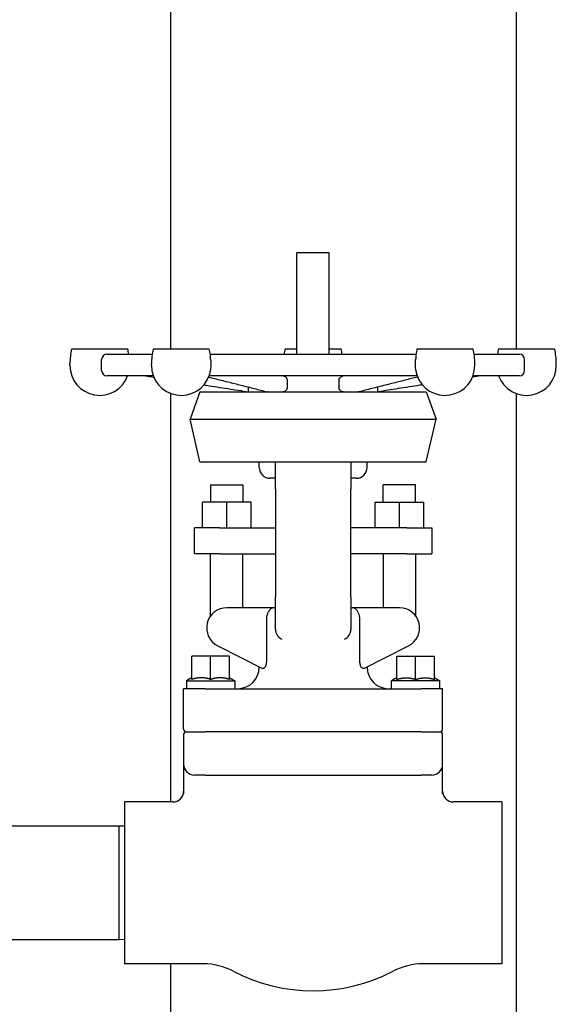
# Model space of a CAD drawing. Header units: inches. Extents: x 36 to 1719, y -84 to 1122.
# Tile 426 of 558: x 1464.66 to 1470.88, y 376.58 to 387.99. Entities that reach past the tile are written whole.
import ezdxf

# ---------------------------------------------------------------- set-up
doc = ezdxf.new("R2010")
doc.units = ezdxf.units.IN
doc.header["$LTSCALE"] = 48
doc.header["$MEASUREMENT"] = 0
doc.layers.add('Visible (ANSI)', color=7, linetype='Continuous', lineweight=30)

msp = doc.modelspace()

# ---------------------------------------------------------------- linework, layer by layer
at = {"layer": 'Visible (ANSI)'}
for p, q in [((1466.41162, 384.17139), (1466.41162, 392.33014)), ((1470.41162, 392.33014), (1470.41162, 384.17139)), ((1467.87162, 384.11139), (1467.87162, 385.28639)), ((1468.24662, 385.28639), (1467.87162, 385.28639)), ((1468.24662, 384.11139), (1468.24662, 385.28639)), ((1465.91137, 384.17139), (1465.26137, 384.17139)), ((1466.85588, 384.17139), (1466.20588, 384.17139)), ((1467.87162, 384.17139), (1467.73412, 384.17139)), ((1468.38412, 384.17139), (1468.24662, 384.17139)), ((1469.91236, 384.17139), (1469.26236, 384.17139)), ((1470.85687, 384.17139), (1470.20687, 384.17139)), ((1465.60912, 383.92139), (1465.60912, 384.05139)), ((1465.66912, 384.11139), (1466.19442, 384.11139)), ((1466.86733, 384.11139), (1469.25091, 384.11139)), ((1469.92382, 384.11139), (1470.44912, 384.11139)), ((1470.50912, 383.92139), (1470.50912, 384.05139)), ((1465.2417, 383.97908), (1465.2417, 384.00053)), ((1466.1862, 383.97908), (1466.1862, 384.00053)), ((1466.87318, 384.00053), (1466.87318, 383.97908)), ((1469.24506, 383.97908), (1469.24506, 384.00053)), ((1469.93203, 383.97908), (1469.93203, 384.00053)), ((1470.87654, 383.97908), (1470.87654, 384.00053)), ((1466.20692, 383.86139), (1465.66912, 383.86139)), ((1469.2634, 383.86139), (1466.85484, 383.86139)), ((1470.44912, 383.86139), (1469.91132, 383.86139)), ((1467.30912, 383.67389), (1467.30912, 383.73053)), ((1467.76022, 383.79811), (1467.76022, 383.73296)), ((1468.35802, 383.79811), (1468.35802, 383.73296)), ((1468.80912, 383.67389), (1468.80912, 383.73053)), ((1466.41162, 378.92389), (1466.41162, 383.6557)), ((1466.74804, 383.67389), (1466.63485, 383.36032)), ((1466.74804, 383.67389), (1469.3702, 383.67389)), ((1469.3702, 383.67389), (1469.48339, 383.36032)), ((1470.41162, 383.65606), (1470.41162, 265.26774)), ((1466.74804, 382.86564), (1466.63485, 383.36032)), ((1466.63485, 383.36032), (1469.48339, 383.36032)), ((1469.3702, 382.86564), (1469.48339, 383.36032)), ((1466.74804, 382.86564), (1469.3702, 382.86564)), ((1467.43412, 382.79889), (1467.43412, 382.86564)), ((1467.62162, 382.54889), (1467.62162, 382.86564)), ((1468.49662, 382.86564), (1468.49662, 382.54889)), ((1468.68412, 382.79889), (1468.68412, 382.86564)), ((1466.87162, 382.59889), (1466.87162, 382.39889)), ((1466.87162, 382.59889), (1467.24662, 382.59889)), ((1467.24662, 382.59889), (1467.24662, 382.39889)), ((1467.62162, 382.67389), (1467.55912, 382.67389)), ((1468.55912, 382.67389), (1468.49662, 382.67389)), ((1468.87162, 382.39889), (1468.87162, 382.59889)), ((1469.24662, 382.59889), (1468.87162, 382.59889)), ((1469.24662, 382.39889), (1469.24662, 382.59889)), ((1467.62162, 382.54889), (1467.62162, 381.29889)), ((1468.49662, 381.29889), (1468.49662, 382.54889)), ((1466.77787, 382.09889), (1466.77787, 382.39889)), ((1467.05912, 382.39889), (1466.77787, 382.39889)), ((1467.05912, 382.09889), (1467.05912, 382.39889)), ((1467.34037, 382.39889), (1467.05912, 382.39889)), ((1467.34037, 382.09889), (1467.34037, 382.39889)), ((1468.77787, 382.09889), (1468.77787, 382.39889)), ((1468.77787, 382.39889), (1469.05912, 382.39889)), ((1469.05912, 382.39889), (1469.34037, 382.39889)), ((1469.05912, 382.09889), (1469.05912, 382.39889)), ((1469.34037, 382.09889), (1469.34037, 382.39889)), ((1466.68412, 381.79889), (1466.68412, 382.09889)), ((1466.97474, 382.09889), (1466.68412, 382.09889)), ((1466.97474, 382.09889), (1467.62162, 382.09889)), ((1469.14349, 382.09889), (1468.49662, 382.09889)), ((1469.14349, 382.09889), (1469.43412, 382.09889)), ((1469.43412, 382.09889), (1469.43412, 381.79889)), ((1466.97474, 381.79889), (1466.68412, 381.79889)), ((1466.87162, 381.07945), (1466.87162, 381.79889)), ((1466.97474, 381.79889), (1467.62162, 381.79889)), ((1467.24662, 381.17389), (1467.24662, 381.79889)), ((1469.14349, 381.79889), (1468.49662, 381.79889)), ((1468.87162, 381.79889), (1468.87162, 381.17389)), ((1469.14349, 381.79889), (1469.43412, 381.79889)), ((1469.24662, 381.79889), (1469.24662, 381.07945)), ((1467.62162, 380.92389), (1467.62162, 381.29889)), ((1468.49662, 381.29889), (1468.49662, 380.92389)), ((1467.60652, 381.17389), (1467.05912, 381.17389)), ((1467.60652, 381.17389), (1467.62162, 381.17389)), ((1468.49662, 381.17389), (1468.51172, 381.17389)), ((1469.05912, 381.17389), (1468.51172, 381.17389)), ((1467.51785, 381.04889), (1467.51785, 380.5591)), ((1468.60039, 380.5591), (1468.60039, 381.04889)), ((1466.95381, 380.7323), (1467.47084, 380.47082)), ((1468.6474, 380.47082), (1469.16443, 380.7323)), ((1466.65287, 380.3433), (1466.65287, 380.61139)), ((1466.87162, 380.61139), (1466.65287, 380.61139)), ((1466.87162, 380.3433), (1466.87162, 380.61139)), ((1467.09037, 380.61139), (1466.87162, 380.61139)), ((1467.09037, 380.3433), (1467.09037, 380.61139)), ((1469.02787, 380.61139), (1469.24662, 380.61139)), ((1469.02787, 380.3433), (1469.02787, 380.61139)), ((1469.24662, 380.61139), (1469.46537, 380.61139)), ((1469.24662, 380.3433), (1469.24662, 380.61139)), ((1469.46537, 380.3433), (1469.46537, 380.61139)), ((1467.43412, 380.48639), (1467.43412, 380.48939)), ((1468.68412, 380.48639), (1468.68412, 380.48939)), ((1466.65037, 380.36139), (1466.59037, 380.32675)), ((1466.59037, 380.32675), (1466.59037, 380.23639)), ((1466.59037, 380.32675), (1467.15287, 380.32675)), ((1466.65287, 380.36139), (1466.65037, 380.36139)), ((1466.79097, 380.36139), (1466.73352, 380.36139)), ((1467.00972, 380.36139), (1466.95227, 380.36139)), ((1467.09287, 380.36139), (1467.09037, 380.36139)), ((1467.09287, 380.36139), (1467.15287, 380.32675)), ((1467.15287, 380.32675), (1467.15287, 380.23639)), ((1469.02537, 380.36139), (1468.96537, 380.32675)), ((1469.52787, 380.32675), (1468.96537, 380.32675)), ((1468.96537, 380.23639), (1468.96537, 380.32675)), ((1469.02537, 380.36139), (1469.02787, 380.36139)), ((1469.10852, 380.36139), (1469.16597, 380.36139)), ((1469.32727, 380.36139), (1469.38472, 380.36139)), ((1469.46537, 380.36139), (1469.46787, 380.36139)), ((1469.46787, 380.36139), (1469.52787, 380.32675)), ((1469.52787, 380.23639), (1469.52787, 380.32675)), ((1466.55912, 379.76764), (1466.55912, 380.23639)), ((1466.80912, 380.23639), (1466.55912, 380.23639)), ((1466.80912, 380.23639), (1469.30912, 380.23639)), ((1469.55912, 380.23639), (1469.30912, 380.23639)), ((1469.55912, 379.76764), (1469.55912, 380.23639)), ((1466.59037, 379.73639), (1466.80912, 379.73639)), ((1469.30912, 379.73639), (1466.80912, 379.73639)), ((1469.30912, 379.73639), (1469.52787, 379.73639)), ((1466.55912, 379.70514), (1466.55912, 379.36139)), ((1469.55912, 379.36139), (1469.55912, 379.70514)), ((1466.55912, 379.36139), (1466.55912, 379.01906)), ((1469.55912, 379.01906), (1469.55912, 379.36139)), ((1466.80912, 379.23639), (1466.68412, 379.23639)), ((1466.80912, 379.23639), (1468.05912, 379.23639)), ((1468.05912, 379.23639), (1469.30912, 379.23639)), ((1469.43412, 379.23639), (1469.30912, 379.23639)), ((1466.43412, 378.92389), (1465.87412, 378.92389)), ((1465.87412, 378.92389), (1465.87412, 377.04889)), ((1470.24412, 378.92389), (1469.68412, 378.92389)), ((1470.24412, 378.92389), (1470.24412, 377.04889)), ((1465.81162, 378.64389), (1463.24912, 378.64389)), ((1465.87412, 378.64226), (1465.81162, 378.64389)), ((1465.81162, 377.32889), (1465.81162, 378.64389)), ((1465.81162, 377.32889), (1463.24912, 377.32889)), ((1465.87412, 377.33053), (1465.81162, 377.32889)), ((1466.7859, 377.04889), (1465.87412, 377.04889)), ((1466.41162, 265.26774), (1466.41162, 377.04889)), ((1470.24412, 377.04889), (1469.33234, 377.04889))]:
    msp.add_line(p, q, dxfattribs=at)
for centre, radius, start, end in [((1465.99346, 384.00053), 0.75176, 166.863217, 180), ((1465.17929, 384.00053), 0.75176, 8.479986, 13.136783), ((1466.93797, 384.00053), 0.75176, 166.863217, 180), ((1466.12379, 384.00053), 0.75176, 7.980025, 13.136783), ((1468.46621, 384.00053), 0.75176, 166.863217, 171.520014), ((1467.65203, 384.00053), 0.75176, 8.479986, 13.136783), ((1469.99445, 384.00053), 0.75176, 166.863217, 172.019975), ((1469.18027, 384.00053), 0.75176, 0, 13.136783), ((1470.93895, 384.00053), 0.75176, 166.863217, 171.520014), ((1470.12478, 384.00053), 0.75176, 0, 13.136783), ((1465.66912, 384.05139), 0.06, 90, 180), ((1470.44912, 384.05139), 0.06, 0, 90), ((1465.58637, 383.97908), 0.34467, 180, 340.03444), ((1466.53088, 383.97908), 0.34467, 180, 341.681567), ((1469.58736, 383.97908), 0.34467, 198.318433, 0), ((1470.53187, 383.97908), 0.34467, 199.96556, 0), ((1465.66912, 383.92139), 0.06, 180, 270), ((1470.44912, 383.92139), 0.06, 270, 0), ((1467.55912, 382.79889), 0.125, 180, 270), ((1468.55912, 382.79889), 0.125, 270, 0), ((1467.05912, 380.94054), 0.23335, 90, 243.172694), ((1469.05912, 380.94054), 0.23335, 296.827306, 90), ((1467.74662, 380.92389), 0.125, 180, 245.901134), ((1468.37162, 380.92389), 0.125, 294.098866, 0), ((1467.18412, 380.48639), 0.25, 270, 0), ((1468.93412, 380.48639), 0.25, 180, 270), ((1466.59037, 379.76764), 0.03125, 180, 270), ((1466.59037, 379.70514), 0.03125, 90, 180), ((1469.52787, 379.76764), 0.03125, 270, 0), ((1469.52787, 379.70514), 0.03125, 0, 90), ((1466.68412, 379.36139), 0.125, 180, 270), ((1469.43412, 379.36139), 0.125, 270, 0), ((1466.43412, 379.04889), 0.125, 270, 0), ((1469.68412, 379.04889), 0.125, 180, 270), ((1466.7859, 376.29889), 0.75, 62.419801, 90), ((1469.33234, 376.29889), 0.75, 90, 117.580199), ((1468.05912, 378.73639), 2, 242.419801, 297.580199)]:
    msp.add_arc(centre, radius, start, end, dxfattribs=at)
for points, knots in [([(1466.87155, 384.05139), (1466.87114, 384.05769), (1466.8708, 384.06392), (1466.87013, 384.07685), (1466.86984, 384.08324), (1466.86922, 384.09498), (1466.86888, 384.09997), (1466.86838, 384.10409), (1466.86833, 384.1045), (1466.86827, 384.1049)], [0.256029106, 0.256029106, 0.256029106, 0.256029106, 0.303466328, 0.303466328, 0.359722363, 0.359722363, 0.422674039, 0.422674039, 0.430103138, 0.430103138, 0.430103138, 0.430103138]), ([(1469.24506, 384.00053), (1469.24506, 384.01305), (1469.24536, 384.02556), (1469.24616, 384.0425), (1469.24641, 384.04695), (1469.24669, 384.05139)], [0, 0, 0, 0, 0.095356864, 0.095356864, 0.129295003, 0.129295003, 0.129295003, 0.129295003]), ([(1469.24997, 384.1049), (1469.24969, 384.10289), (1469.24945, 384.10041), (1469.24886, 384.09255), (1469.24857, 384.08643), (1469.2479, 384.07285), (1469.24755, 384.06577), (1469.24698, 384.05602), (1469.24684, 384.05371), (1469.24669, 384.05139)], [0.66984584, 0.66984584, 0.66984584, 0.66984584, 0.710456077, 0.710456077, 0.777323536, 0.777323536, 0.836617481, 0.836617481, 0.854862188, 0.854862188, 0.854862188, 0.854862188]), ([(1466.84903, 383.84649), (1466.87205, 383.84068), (1466.89508, 383.83487), (1466.96916, 383.81618), (1467.02023, 383.80331), (1467.12236, 383.77756), (1467.17342, 383.76469), (1467.27556, 383.73897), (1467.32663, 383.72612), (1467.42879, 383.70044), (1467.47987, 383.68762), (1467.53097, 383.67483)], [0.93208853, 0.93208853, 0.93208853, 0.93208853, 1.23382306, 1.23382306, 1.90300859, 1.90300859, 2.57219412, 2.57219412, 3.24137965, 3.24137965, 3.91056518, 3.91056518, 3.91056518, 3.91056518]), ([(1466.85809, 383.87081), (1466.859, 383.87358), (1466.85995, 383.87697), (1466.86207, 383.88569), (1466.8636, 383.89303), (1466.86606, 383.90628), (1466.86744, 383.91436), (1466.86858, 383.92139)], [0.864360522, 0.864360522, 0.864360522, 0.864360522, 0.90783838, 0.90783838, 0.96968067, 0.96968067, 1.02416142, 1.02416142, 1.02416142, 1.02416142]), ([(1467.71912, 383.85888), (1467.72074, 383.85834), (1467.72235, 383.85771), (1467.73067, 383.85398), (1467.73687, 383.84951), (1467.74768, 383.83808), (1467.75214, 383.83112), (1467.75688, 383.81945), (1467.75812, 383.81528), (1467.75979, 383.80677), (1467.76022, 383.80245), (1467.76022, 383.79811)], [0.044266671, 0.044266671, 0.044266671, 0.044266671, 0.058793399, 0.058793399, 0.120579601, 0.120579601, 0.184530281, 0.184530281, 0.217797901, 0.217797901, 0.250809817, 0.250809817, 0.250809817, 0.250809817]), ([(1468.35802, 383.79811), (1468.35802, 383.80609), (1468.35946, 383.814), (1468.36503, 383.82912), (1468.36924, 383.83618), (1468.37977, 383.84819), (1468.38605, 383.85303), (1468.39495, 383.85734), (1468.39702, 383.85818), (1468.39912, 383.85888)], [0, 0, 0, 0, 0.060794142, 0.060794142, 0.124198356, 0.124198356, 0.187996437, 0.187996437, 0.206750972, 0.206750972, 0.206750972, 0.206750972]), ([(1469.26921, 383.84649), (1469.24619, 383.84068), (1469.22316, 383.83487), (1469.14908, 383.81618), (1469.09801, 383.80331), (1468.99588, 383.77756), (1468.94482, 383.76469), (1468.84268, 383.73897), (1468.79161, 383.72612), (1468.68945, 383.70044), (1468.63837, 383.68762), (1468.58727, 383.67483)], [0.93226417, 0.93226417, 0.93226417, 0.93226417, 1.23399871, 1.23399871, 1.90318425, 1.90318425, 2.5723698, 2.5723698, 3.24155534, 3.24155534, 3.91074089, 3.91074089, 3.91074089, 3.91074089]), ([(1469.24966, 383.92139), (1469.25079, 383.91436), (1469.25218, 383.90628), (1469.25464, 383.89303), (1469.25617, 383.88569), (1469.25829, 383.87697), (1469.25924, 383.87358), (1469.26015, 383.87081)], [0, 0, 0, 0, 0.054480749, 0.054480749, 0.11632304, 0.11632304, 0.159800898, 0.159800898, 0.159800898, 0.159800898]), ([(1466.79341, 383.75575), (1466.80367, 383.75415), (1466.81394, 383.75255), (1466.90689, 383.73808), (1466.98957, 383.72522), (1467.1512, 383.70012), (1467.23016, 383.68787), (1467.30912, 383.67565)], [2.37861559, 2.37861559, 2.37861559, 2.37861559, 2.46176548, 2.46176548, 3.13140025, 3.13140025, 3.77073416, 3.77073416, 3.77073416, 3.77073416]), ([(1467.76022, 383.73296), (1467.76022, 383.72521), (1467.75883, 383.71754), (1467.75345, 383.70334), (1467.74957, 383.69696), (1467.7398, 383.68611), (1467.734, 383.68178), (1467.72429, 383.67716), (1467.7208, 383.67594), (1467.71366, 383.6743), (1467.71004, 383.67389), (1467.70643, 383.67389)], [0, 0, 0, 0, 0.059120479, 0.059120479, 0.117109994, 0.117109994, 0.175625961, 0.175625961, 0.206762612, 0.206762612, 0.237973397, 0.237973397, 0.237973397, 0.237973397]), ([(1468.41181, 383.67389), (1468.40482, 383.67389), (1468.39782, 383.67543), (1468.38478, 383.68141), (1468.37884, 383.68576), (1468.36888, 383.69666), (1468.36493, 383.70306), (1468.35944, 383.71736), (1468.35802, 383.72512), (1468.35802, 383.73296)], [0, 0, 0, 0, 0.060407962, 0.060407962, 0.119900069, 0.119900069, 0.178343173, 0.178343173, 0.238137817, 0.238137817, 0.238137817, 0.238137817]), ([(1469.32483, 383.75575), (1469.31457, 383.75415), (1469.3043, 383.75255), (1469.21135, 383.73808), (1469.12867, 383.72522), (1468.96704, 383.70012), (1468.88808, 383.68787), (1468.80912, 383.67565)], [2.39437536, 2.39437536, 2.39437536, 2.39437536, 2.47752523, 2.47752523, 3.14716, 3.14716, 3.7864939, 3.7864939, 3.7864939, 3.7864939]), ([(1467.60652, 381.17389), (1467.60645, 381.17389), (1467.60637, 381.17389), (1467.59556, 381.17385), (1467.58499, 381.17086), (1467.56603, 381.15938), (1467.5576, 381.15154), (1467.54329, 381.1324), (1467.53734, 381.12175), (1467.52755, 381.09853), (1467.52373, 381.08642), (1467.52077, 381.07389)], [-0.457659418, -0.457659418, -0.457659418, -0.457659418, -0.456707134, -0.456707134, -0.323045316, -0.323045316, -0.203350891, -0.203350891, -0.098062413, -0.098062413, 0, 0, 0, 0]), ([(1468.59747, 381.07389), (1468.59451, 381.08642), (1468.59069, 381.09853), (1468.5809, 381.12175), (1468.57495, 381.1324), (1468.56064, 381.15154), (1468.55221, 381.15938), (1468.53325, 381.17086), (1468.52268, 381.17385), (1468.51187, 381.17389), (1468.51179, 381.17389), (1468.51172, 381.17389)], [-0.459866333, -0.459866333, -0.459866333, -0.459866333, -0.361125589, -0.361125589, -0.255108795, -0.255108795, -0.134586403, -0.134586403, 0, 0, 0.000958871, 0.000958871, 0.000958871, 0.000958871]), ([(1467.51785, 380.5591), (1467.51785, 380.54609), (1467.51658, 380.53216), (1467.51108, 380.50729), (1467.50688, 380.49636), (1467.50184, 380.48768), (1467.50145, 380.48703), (1467.50106, 380.48639)], [0, 0, 0, 0, 0.099124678, 0.099124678, 0.198249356, 0.198249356, 0.206443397, 0.206443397, 0.206443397, 0.206443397]), ([(1468.61718, 380.48639), (1468.61679, 380.48703), (1468.6164, 380.48768), (1468.61136, 380.49636), (1468.60716, 380.50729), (1468.60166, 380.53216), (1468.60039, 380.54609), (1468.60039, 380.5591)], [0.621272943, 0.621272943, 0.621272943, 0.621272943, 0.629466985, 0.629466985, 0.728591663, 0.728591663, 0.827716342, 0.827716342, 0.827716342, 0.827716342]), ([(1467.50106, 380.48639), (1467.49753, 380.48072), (1467.49354, 380.47654), (1467.48424, 380.4699), (1467.47876, 380.46844), (1467.47279, 380.46996), (1467.4718, 380.47033), (1467.47084, 380.47082)], [-0.412603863, -0.412603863, -0.412603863, -0.412603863, -0.334501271, -0.334501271, -0.2278539, -0.2278539, -0.205723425, -0.205723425, -0.205723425, -0.205723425]), ([(1468.6474, 380.47082), (1468.64434, 380.46927), (1468.64094, 380.46884), (1468.63297, 380.47064), (1468.62829, 380.47329), (1468.62146, 380.48029), (1468.61924, 380.48308), (1468.61718, 380.48639)], [-3.056929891, -3.056929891, -3.056929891, -3.056929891, -2.988174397, -2.988174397, -2.909263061, -2.909263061, -2.870657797, -2.870657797, -2.870657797, -2.870657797])]:
    msp.add_open_spline(points, degree=3, knots=knots, dxfattribs=at)
for points in [[(1466.87155, 384.05139), (1466.87263, 384.03447), (1466.87318, 384.0175), (1466.87318, 384.00053)], [(1466.87318, 383.97908), (1466.87318, 383.96), (1466.87167, 383.94061), (1466.86858, 383.92139)], [(1469.24966, 383.92139), (1469.24657, 383.94061), (1469.24506, 383.96), (1469.24506, 383.97908)], [(1466.1155, 383.86139), (1466.14795, 383.85633), (1466.1804, 383.85127), (1466.21285, 383.84621)], [(1467.7116, 383.86139), (1467.71411, 383.86056), (1467.71661, 383.85972), (1467.71912, 383.85888)], [(1468.39912, 383.85888), (1468.40163, 383.85972), (1468.40413, 383.86056), (1468.40664, 383.86139)], [(1470.00274, 383.86139), (1469.97029, 383.85633), (1469.93784, 383.85127), (1469.90539, 383.84621)], [(1467.53861, 383.67389), (1467.53602, 383.67389), (1467.53347, 383.67421), (1467.53097, 383.67483)], [(1468.58727, 383.67483), (1468.58477, 383.67421), (1468.58221, 383.67389), (1468.57963, 383.67389)], [(1467.52077, 381.07389), (1467.51879, 381.06551), (1467.51785, 381.05681), (1467.51785, 381.04889)], [(1468.60039, 381.04889), (1468.60039, 381.05681), (1468.59945, 381.06551), (1468.59747, 381.07389)]]:
    msp.add_open_spline(points, degree=3, dxfattribs=at)
for points, weights in [([(1466.73352, 380.36139), (1466.69586, 380.35763), (1466.65287, 380.3433)], [1.60874112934, 1.58525582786, 1.50177150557]), ([(1466.87162, 380.3433), (1466.82863, 380.35763), (1466.79097, 380.36139)], [1.50177150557, 1.58525582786, 1.60874112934]), ([(1466.95227, 380.36139), (1466.91461, 380.35763), (1466.87162, 380.3433)], [1.60874112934, 1.58525582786, 1.50177150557]), ([(1467.09037, 380.3433), (1467.04738, 380.35763), (1467.00972, 380.36139)], [1.50177150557, 1.58525582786, 1.60874112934]), ([(1469.02787, 380.3433), (1469.07086, 380.35763), (1469.10852, 380.36139)], [1.50177150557, 1.58525582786, 1.60874112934]), ([(1469.16597, 380.36139), (1469.20363, 380.35763), (1469.24662, 380.3433)], [1.60874112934, 1.58525582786, 1.50177150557]), ([(1469.24662, 380.3433), (1469.28961, 380.35763), (1469.32727, 380.36139)], [1.50177150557, 1.58525582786, 1.60874112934]), ([(1469.38472, 380.36139), (1469.42238, 380.35763), (1469.46537, 380.3433)], [1.60874112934, 1.58525582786, 1.50177150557])]:
    msp.add_rational_spline(points, weights, degree=2, dxfattribs=at)

doc.saveas('drawing.dxf')
